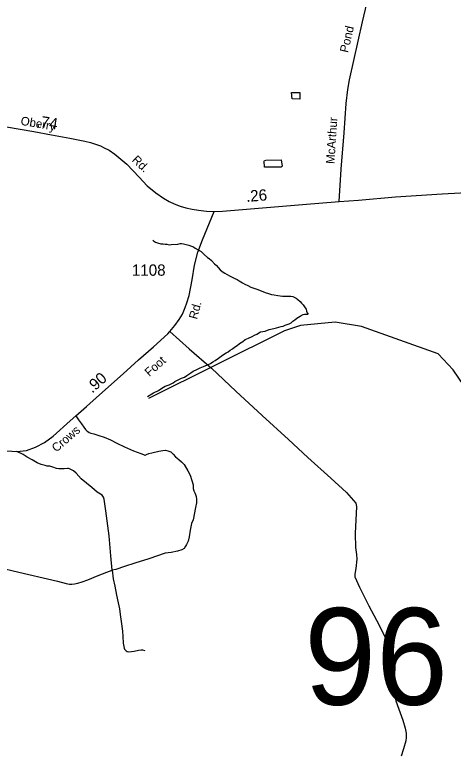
# Model space of a CAD drawing. Extents: x 2206922 to 2357709, y 510027 to 673830.
# Drawn here: x 2246624 to 2251460, y 541324 to 549500 of the extents above; entities that cross this region are included whole.
import ezdxf

# ---------------------------------------------------------------- set-up
doc = ezdxf.new("R2010")
doc.units = 0
for name, color, linetype in [('Exist Hydrographic Misc Water Feature', 7, 'Continuous'), ('Exist Road Non-System Type 51', 7, 'Continuous'), ('Exist Road Secondary Mileage Hundredths English Label', 7, 'Continuous'), ('Exist Road Secondary Structure Standard Bridge Number Label', 7, 'Continuous'), ('Exist Road Secondary Type 51 Attributed', 7, 'Continuous'), ('Exist Road Secondary Type 51 Label', 7, 'Continuous'), ('Exist Road Secondary Type 51 Number Label', 7, 'Continuous')]:
    doc.layers.add(name, color=color, linetype=linetype)

msp = doc.modelspace()

# ---------------------------------------------------------------- linework, layer by layer
at = {"layer": 'Exist Hydrographic Misc Water Feature'}
for points in [[(2249675, 548642.1), (2249768.7, 548642.9), (2249769.5, 548569), (2249683.4, 548572.3), (2249675, 548642.1)], [(2249373.2, 547885.9), (2249379.3, 547894.3), (2249391.4, 547898.1), (2249563.3, 547901.4), (2249573.7, 547831.8), (2249561.8, 547821.3), (2249377.5, 547820), (2249373.2, 547885.9)], [(2248147, 547012.8), (2248155, 547005.5), (2248175.3, 546994), (2248199.4, 546983.8), (2248233.1, 546974.3), (2248259.1, 546972.4), (2248283.1, 546968.7), (2248301.2, 546968.9), (2248327.2, 546962.9), (2248349.3, 546965.3), (2248423.2, 546972), (2248447.2, 546976.1), (2248462.9, 546976.1), (2248485.1, 546974.4), (2248515.4, 546966.6), (2248542.9, 546958.8), (2248571, 546948.9), (2248593.8, 546939.4), (2248613.4, 546927.5), (2248645.2, 546909.7), (2248677.8, 546887.7), (2248689.7, 546877.9), (2248713.7, 546856.4), (2248748, 546824.4), (2248768.3, 546810.9), (2248794.3, 546789.1), (2248826.5, 546755), (2248848.8, 546733.4), (2248866.9, 546711.6), (2248887.2, 546687.5), (2248909.7, 546669.9), (2248941.7, 546650.1), (2248967.8, 546636.4), (2248992, 546622.6), (2249021.9, 546606.7), (2249052.1, 546592.9), (2249077.9, 546579.2), (2249100, 546565.4), (2249136.1, 546543.7), (2249160.5, 546529.9), (2249194.6, 546514.2), (2249229, 546496.5), (2249294.8, 546473.2), (2249343.2, 546457.3), (2249385.1, 546436), (2249423.4, 546426.2), (2249457, 546416.6), (2249483.3, 546410.7), (2249525.3, 546403.1), (2249549.3, 546401.1), (2249574.9, 546397.3), (2249595.4, 546397.4), (2249623.5, 546397.6), (2249639.3, 546398.1), (2249667, 546396.3), (2249691, 546392.3), (2249711.1, 546382.4), (2249727.7, 546374.7), (2249747.4, 546360.7), (2249771.8, 546339.2), (2249787.6, 546321.4), (2249804, 546299.5), (2249828.4, 546269.5), (2249836.4, 546253.6), (2249842.3, 546231.6), (2249848.7, 546213.6), (2249858.9, 546197.9)], [(2248086.9, 545289.9), (2248134.7, 545318.4), (2248154.7, 545332.4), (2248208.7, 545356.7), (2248243.9, 545383), (2248283.9, 545403.4), (2248328, 545419.8), (2248371.5, 545442.1), (2248389.3, 545454.4), (2248409.6, 545466.3), (2248433, 545476.6), (2248461.3, 545491), (2248496.8, 545505.1), (2248520.8, 545521.3), (2248542.7, 545537.5), (2248564.4, 545551.6), (2248590.7, 545568), (2248630.1, 545588.4), (2248670.2, 545606.7), (2248705.9, 545622.8), (2248747.8, 545641.2), (2248782, 545655.1), (2248807.6, 545671.5), (2248833.3, 545687.9), (2248871.2, 545713.8), (2248900.9, 545736.1), (2248926.8, 545754.5), (2248956.7, 545772.7), (2248976.6, 545784.7), (2249000.6, 545801), (2249026.2, 545817.4), (2249046.3, 545833.4), (2249076, 545853.7), (2249103.5, 545873.9), (2249137.6, 545896.3), (2249165.4, 545918.5), (2249200.9, 545932.6), (2249243, 545953), (2249267.2, 545965.2), (2249293, 545977.5), (2249334.4, 546001.7), (2249384.6, 546011.9), (2249430.4, 546028.6), (2249480, 546038.9), (2249512, 546047.1), (2249538, 546053.2), (2249562, 546061.4), (2249584, 546067.8), (2249607.7, 546078), (2249629.9, 546086), (2249649.6, 546092.4), (2249671.5, 546104.5), (2249691.2, 546120.6), (2249713.1, 546134.7), (2249735.3, 546152.9), (2249752.9, 546166.8), (2249770.8, 546177.1), (2249781.2, 546183.3), (2249805, 546193.5), (2249819, 546197.5), (2249838.8, 546199.7), (2249858.9, 546197.9)], [(2252560.5, 542421.7), (2252351.5, 542570.2), (2252014.4, 542983.7), (2251854.5, 543324.7), (2251734.5, 543691.2), (2251680.6, 544223.6), (2251656.4, 545139.1), (2251578.5, 545412.9), (2251460.6, 545585.8), (2251292.5, 545759.7), (2250449.5, 546062.1), (2250157.5, 546110.6), (2249774.5, 546072.4), (2249600.6, 546013.6), (2248098.6, 545269.9)]]:
    msp.add_lwpolyline(points, dxfattribs=at)
at = {"layer": 'Exist Road Non-System Type 51'}
for points in [[(2248334.2, 546006), (2248547, 545814.5), (2248791.6, 545603.4), (2249062.8, 545349.7), (2249353.6, 545080.1), (2249642.5, 544817.6), (2249857, 544619), (2250108.7, 544390.2), (2250284.4, 544232.5), (2250386.7, 544114.6), (2250392, 544077.3), (2250380.1, 543779.5), (2250381.4, 543625), (2250392, 543547.9), (2250397.3, 543497.3), (2250386.7, 543393.5), (2250376.1, 543332.4), (2250376.1, 543300.4), (2250426.6, 543188.7), (2250530.3, 542981.2), (2250612.7, 542824.2), (2250697.8, 542656.6), (2250772.3, 542499.6), (2250804.2, 542427.8), (2250809.5, 542401.1), (2250814.8, 542350.6), (2250814.8, 542289.4), (2250812.2, 542236.2), (2250801.5, 542201.6), (2250798.9, 542167), (2250804.2, 542092.5), (2250812.2, 541994.1), (2250828.1, 541932.9), (2250860, 541842.4), (2250905.2, 541720), (2250931.8, 541632.2), (2250942.5, 541576.4), (2250939.8, 541531.1), (2250937.1, 541493.9), (2250910.5, 541406.1), (2250886.6, 541323.6)], [(2247297, 545076.1), (2247325.1, 545034.7), (2247359.5, 544990.1), (2247384.9, 544953.2), (2247404, 544926.5), (2247416.7, 544912.5), (2247429.5, 544903.5), (2247442.2, 544894.6), (2247461.3, 544885.7), (2247496.9, 544878.1), (2247538.9, 544862.8), (2247608.9, 544842.4), (2247680.1, 544813.2), (2247757.7, 544773.7), (2247832.8, 544735.5), (2247933.3, 544690.9), (2248014.7, 544662.9), (2248041.5, 544651.5), (2248059.3, 544643.8), (2248061.8, 544645.1), (2248077.1, 544651.5), (2248102.5, 544660.4), (2248136.9, 544668), (2248210.7, 544685.8), (2248255.2, 544694.8), (2248284.5, 544697.3), (2248312.5, 544692.2), (2248343, 544679.5), (2248371, 544652.7), (2248396.4, 544624.7), (2248433.3, 544594.2), (2248462.6, 544571.3), (2248493.1, 544539.4), (2248532.6, 544469.4), (2248556.8, 544421.1), (2248574.6, 544362.5), (2248589.8, 544316.7), (2248592.4, 544275.9), (2248597.5, 544250.5), (2248608.9, 544226.3), (2248616.6, 544209.7), (2248624.2, 544188.1), (2248628, 544156.3), (2248626.7, 544119.3), (2248615.3, 544064.6), (2248602.6, 543989.5), (2248593.7, 543947.5), (2248589.8, 543928.4), (2248573.7, 543889.9), (2248559.7, 543816.1), (2248547, 543743.5), (2248535.5, 543693.9), (2248517.7, 543657), (2248507.5, 543637.9), (2248493.5, 543613.7), (2248464.3, 543598.4), (2248419.7, 543584.4), (2248348.5, 543570.4), (2248280.7, 543561.7), (2248102.5, 543500.6), (2247947.3, 543453.5), (2247834.1, 543416.6), (2247738.6, 543383.5), (2247696.7, 543374.6)], [(2247696.7, 543374.6), (2247682.7, 543532.5), (2247664.8, 543755.2), (2247627.9, 544027.7), (2247607.6, 544157.5), (2247601.2, 544180.4), (2247596.1, 544191.9), (2247587.2, 544200.8), (2247569.4, 544214.8), (2247533.8, 544235.2), (2247474, 544287.4), (2247356.9, 544381.6), (2247300.9, 544444), (2247269.1, 544469.4), (2247242.4, 544483.4), (2247228.4, 544491.1), (2247215.7, 544496.2), (2247204.3, 544496.2), (2247167.4, 544493.6), (2247133, 544491.1), (2247108.8, 544491.1), (2247084.6, 544496.2), (2247041.4, 544510.2), (2247008.3, 544520.3), (2246980.3, 544522.9), (2246957.4, 544528), (2246912.9, 544540.7), (2246869.6, 544559.8), (2246816.2, 544591.6), (2246761.5, 544620.9), (2246715.7, 544648.9), (2246646.5, 544684.6)], [(2246447.2, 543402.6), (2246729.7, 543337.7), (2246984.1, 543277.8), (2247093.6, 543254.9), (2247189, 543229.5), (2247208.1, 543223.1), (2247227.2, 543221.8), (2247253.9, 543221.8), (2247283.1, 543223.1), (2247320, 543230.7), (2247367.1, 543246), (2247429.5, 543267.7), (2247542.7, 543316), (2247639.4, 543354.2), (2247696.7, 543374.6)], [(2247696.7, 543374.6), (2247709.4, 543277.8), (2247725.9, 543197.6), (2247743.7, 543098.3), (2247762.8, 543013), (2247779.4, 542949.4), (2247787, 542884.5), (2247798.4, 542808.1), (2247809.9, 542703.7), (2247816.3, 542642.6), (2247818.8, 542568.7), (2247825.2, 542531.8), (2247829, 542514), (2247835.3, 542502.5), (2247843, 542492.4), (2247850.6, 542484.7), (2247864.6, 542477.1), (2247881.1, 542475.8), (2247938.4, 542483.5), (2247988, 542493.6), (2248016, 542497.5), (2248033.8, 542494.9), (2248058, 542489.8)]]:
    msp.add_lwpolyline(points, dxfattribs=at)
at = {"layer": 'Exist Road Secondary Type 51 Attributed'}
for points in [[(2250203.2, 547439.3), (2250225.3, 547798), (2250257.1, 548199.7), (2250280.7, 548523.1), (2250295.9, 548676.2), (2250315.3, 548783.5), (2250457.9, 549423.4), (2250606, 550047.4), (2250658.6, 550289.8), (2250722.3, 550519.8), (2250768, 550684.6), (2250834.4, 550904.8), (2250906.4, 551079.3), (2251000.5, 551262.2), (2251313.4, 551857.1), (2251498.9, 552208.2)], [(2246378.2, 548289.7), (2246833.7, 548212.9), (2247027.8, 548176.1), (2247229.6, 548140.8), (2247397.1, 548106.2), (2247459.4, 548091), (2247512, 548073), (2247567.4, 548055), (2247608.9, 548032.8), (2247664.3, 548006.5), (2247728, 547963.5), (2247859.5, 547854.1), (2247995.1, 547710.1), (2248083.7, 547615.2), (2248179.3, 547534.9), (2248265.1, 547476), (2248324.6, 547440), (2248382.7, 547415), (2248446.4, 547390.1), (2248511.5, 547370.7), (2248579.3, 547355.5), (2248649.9, 547345.8), (2248739.9, 547336.1), (2248823, 547331.9)], [(2250203.2, 547439.3), (2250416.3, 547457.3), (2250821.7, 547492.8), (2251336.7, 547524), (2252012.6, 547562.9), (2252508.1, 547589), (2252817.9, 547611.6), (2253083.3, 547645.6), (2253203.1, 547668.6), (2253375, 547702.5)], [(2248823, 547331.9), (2248915.7, 547332.6), (2249797.5, 547408.8), (2250203.2, 547439.3)], [(2246536.4, 544689.9), (2246646.5, 544684.6), (2246752.3, 544695.5), (2246851.9, 544730.3), (2246949.6, 544783.1), (2247045, 544853.8), (2247233.5, 545021.3), (2247297, 545076.1), (2247416, 545178.8), (2247559, 545309.9), (2247819, 545541.8), (2247989.6, 545693.1), (2248152.2, 545838.4), (2248311, 545979.7), (2248334.2, 546006), (2248390, 546071.8), (2248435.9, 546137.9), (2248474.3, 546199.4), (2248504.4, 546272.7), (2248522.1, 546322.3), (2248545.5, 546405.3), (2248580.1, 546575.5), (2248604.8, 546737.6), (2248641.1, 546883.1), (2248692.8, 547019.6), (2248823, 547331.9)]]:
    msp.add_lwpolyline(points, dxfattribs=at)

# ---------------------------------------------------------------- texts
at = {"layer": 'Exist Road Secondary Mileage Hundredths English Label'}
for s, rotation, p in [('.74', 351.48209, (2246858.5, 548266.8)), ('.26', 4.48498, (2249179.4, 547435.5)), ('.90', 41.73046, (2247477.1, 545320.6))]:
    msp.add_text(s, height=125, rotation=rotation, dxfattribs=at).set_placement(p)
at = {"layer": 'Exist Road Secondary Structure Standard Bridge Number Label'}
msp.add_text('96', height=1066.27, dxfattribs=at).set_placement((2249816.1, 541890.8))
at = {"layer": 'Exist Road Secondary Type 51 Label'}
for s, rotation, p in [('Pond', 76.91016, (2250299.3, 549076.3)), ('Oberry', 349.86671, (2246682.3, 548287.8)), ('McArthur', 86.34208, (2250149.7, 547852.8)), ('Rd.', 316.45886, (2247908.8, 547890.6)), ('Rd.', 74.85206, (2248632.9, 546135.6)), ('Foot', 41.56864, (2248107.5, 545504.9)), ('Crows', 40.79464, (2247081.3, 544670.7))]:
    msp.add_text(s, height=95, rotation=rotation, dxfattribs=at).set_placement(p)
at = {"layer": 'Exist Road Secondary Type 51 Number Label'}
msp.add_text('1108', height=125, dxfattribs=at).set_placement((2247914.9, 546622.1))

doc.saveas('drawing.dxf')
